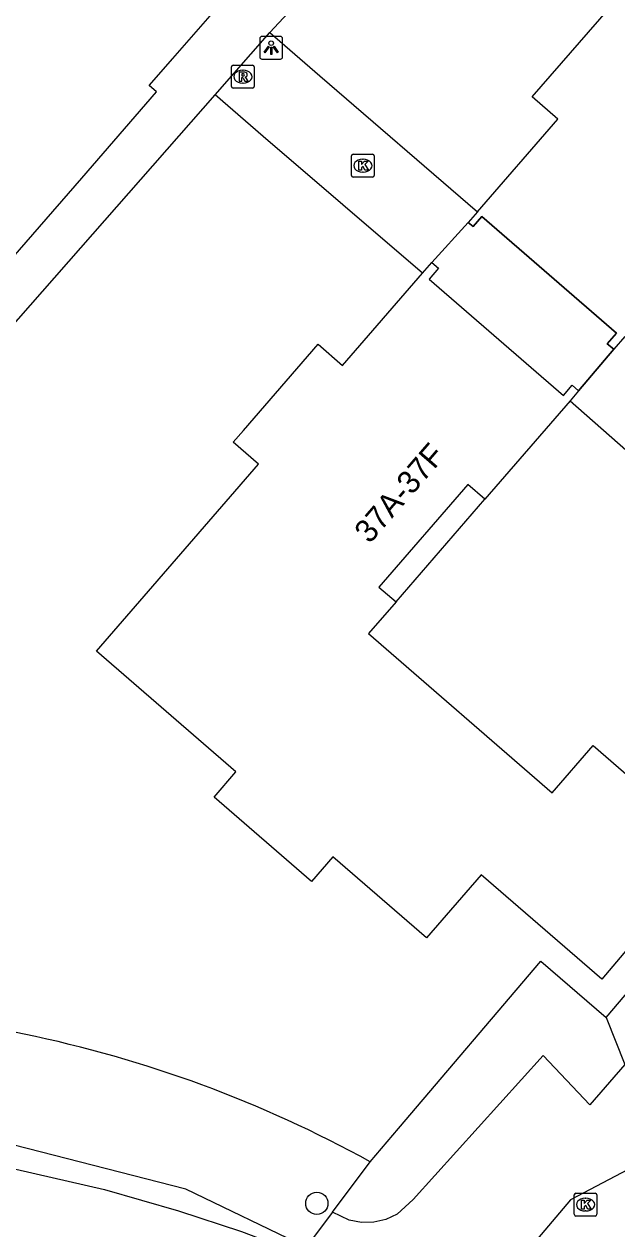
# Model space of a CAD drawing. Extents: x 158474 to 159560, y 388525 to 389605.
# Drawn here: x 158927 to 158953, y 388689.9 to 388742.7 of the extents above; entities that cross this region are included whole.
import ezdxf

# ---------------------------------------------------------------- set-up
doc = ezdxf.new("R2010")
doc.units = 0
for name, color, linetype in [('IMGEO_Boom', 7, 'Continuous'), ('IMGEO_Groenvoorziening', 7, 'Continuous'), ('IMGEO_Hek', 7, 'Continuous'), ('IMGEO_Kolk', 7, 'Continuous'), ('IMGEO_Lichtpunt', 7, 'Continuous'), ('IMGEO_Meer_plas_ven_vijver', 7, 'Continuous'), ('IMGEO_Pand', 7, 'Continuous'), ('IMGEO_Pand_nummerreeks', 7, 'Continuous'), ('IMGEO_Pand_overbouw', 7, 'Continuous'), ('IMGEO_Rioolput', 7, 'Continuous'), ('IMGEO_Voetpad_halfverhard', 7, 'Continuous'), ('IMGEO_Voetpad_open', 7, 'Continuous')]:
    doc.layers.add(name, color=color, linetype=linetype)

msp = doc.modelspace()

# ---------------------------------------------------------------- linework, layer by layer
at = {"layer": 'IMGEO_Boom'}
msp.add_circle((158939.841, 388691), 0.489, dxfattribs=at)
at = {"layer": 'IMGEO_Groenvoorziening'}
for points in [[(158936.523, 388761.952), (158947.491, 388752.738), (158937.778, 388742.309)], [(158912.744, 388713.837), (158935.385, 388739.575)], [(158939.378, 388689.077), (158934.089, 388691.624), (158923.645, 388694.298), (158900.441, 388699.272), (158881.899, 388703.44), (158855.472, 388709), (158829.068, 388715.83), (158822.477, 388717.382)], [(158952.533, 388699.142), (158963.801, 388712.401)], [(158927.001, 388698.413), (158906.827, 388702.658), (158906.746, 388702.674)], [(158942.183, 388692.819), (158943.421, 388694.275), (158949.668, 388701.621), (158952.533, 388699.142)], [(158952.533, 388699.142), (158953.351, 388697.088)], [(158953.351, 388697.088), (158951.808, 388695.324), (158949.766, 388697.473), (158944.07, 388691.162), (158943.364, 388690.531), (158942.872, 388690.299), (158942.343, 388690.174), (158941.799, 388690.161), (158941.265, 388690.262), (158940.531, 388690.615)], [(158940.531, 388690.615), (158942.183, 388692.819)], [(158940.531, 388690.615), (158939.378, 388689.077)]]:
    msp.add_lwpolyline(points, dxfattribs=at)
msp.add_arc((158916.265, 388645.877), 53.622, 61.0957, 78.4504, dxfattribs=at)
at = {"layer": 'IMGEO_Hek'}
msp.add_lwpolyline([(158942.183, 388692.819), (158943.421, 388694.275)], dxfattribs=at)
at = {"layer": 'IMGEO_Kolk'}
for p, q in [((158941.359, 388736.052), (158941.359, 388736.904)), ((158941.434, 388736.978), (158942.286, 388736.978)), ((158942.36, 388736.904), (158942.36, 388736.052)), ((158941.847, 388736.758), (158941.872, 388736.758)), ((158942.286, 388735.978), (158941.434, 388735.978)), ((158941.87, 388736.198), (158941.845, 388736.198)), ((158951.202, 388691.446), (158952.054, 388691.446)), ((158951.127, 388690.52), (158951.127, 388691.372)), ((158951.615, 388691.226), (158951.64, 388691.226)), ((158952.128, 388691.372), (158952.128, 388690.52)), ((158952.054, 388690.446), (158951.202, 388690.446)), ((158951.638, 388690.666), (158951.613, 388690.666))]:
    msp.add_line(p, q, dxfattribs=at)
for points in [[(158941.359, 388736.052), (158941.359, 388736.904)], [(158941.434, 388736.978), (158942.286, 388736.978)], [(158942.36, 388736.904), (158942.36, 388736.052)], [(158941.68, 388736.678), (158941.803, 388736.678), (158941.803, 388736.527), (158941.933, 388736.678), (158942.097, 388736.678), (158941.951, 388736.527), (158942.104, 388736.278), (158941.952, 388736.278), (158941.867, 388736.442), (158941.803, 388736.375), (158941.803, 388736.278), (158941.68, 388736.278), (158941.68, 388736.678)], [(158942.286, 388735.978), (158941.434, 388735.978)], [(158951.202, 388691.446), (158952.054, 388691.446)], [(158951.127, 388690.52), (158951.127, 388691.372)], [(158951.448, 388691.146), (158951.571, 388691.146), (158951.571, 388690.995), (158951.701, 388691.146), (158951.865, 388691.146), (158951.719, 388690.995), (158951.872, 388690.746), (158951.72, 388690.746), (158951.635, 388690.91), (158951.571, 388690.843), (158951.571, 388690.746), (158951.448, 388690.746), (158951.448, 388691.146)], [(158952.128, 388691.372), (158952.128, 388690.52)], [(158952.054, 388690.446), (158951.202, 388690.446)]]:
    msp.add_lwpolyline(points, dxfattribs=at)
for centre, start, end in [((158941.436, 388736.902), 91.552, 178.448), ((158941.436, 388736.902), 91.552, 178.448), ((158942.284, 388736.902), 1.552, 88.448), ((158942.284, 388736.902), 1.552, 88.448), ((158941.436, 388736.054), 181.552, 268.448), ((158941.436, 388736.054), 181.552, 268.448), ((158942.284, 388736.054), 271.552, 358.448), ((158942.284, 388736.054), 271.552, 358.448), ((158951.204, 388691.37), 91.552, 178.448), ((158951.204, 388691.37), 91.552, 178.448), ((158952.052, 388691.37), 1.552, 88.448), ((158952.052, 388691.37), 1.552, 88.448), ((158951.204, 388690.522), 181.552, 268.448), ((158951.204, 388690.522), 181.552, 268.448), ((158952.052, 388690.522), 271.552, 358.448), ((158952.052, 388690.522), 271.552, 358.448)]:
    msp.add_arc(centre, 0.0765, start, end, dxfattribs=at)
for centre, major_axis, ratio, start_param, end_param in [((158941.846, 388736.478), (-0.387, 0.002), 0.722429, 4.712389, 7.853982), ((158941.871, 388736.478), (-0.39, 0.002), 0.717154, 1.570796, 4.712389), ((158951.614, 388690.946), (-0.387, 0.002), 0.722429, 4.712389, 7.853982), ((158951.639, 388690.946), (-0.39, 0.002), 0.717154, 1.570796, 4.712389)]:
    msp.add_ellipse(centre, major_axis=major_axis, ratio=ratio, start_param=start_param, end_param=end_param, dxfattribs=at)
at = {"layer": 'IMGEO_Lichtpunt'}
for p, q in [((158938.243, 388742.144), (158937.435, 388742.144)), ((158938.243, 388742.144), (158937.435, 388742.144)), ((158937.341, 388742.049), (158937.341, 388741.242)), ((158937.341, 388742.049), (158937.341, 388741.242)), ((158938.337, 388741.242), (158938.337, 388742.049)), ((158938.337, 388741.242), (158938.337, 388742.049)), ((158937.435, 388741.148), (158938.243, 388741.148)), ((158937.435, 388741.148), (158938.243, 388741.148))]:
    msp.add_line(p, q, dxfattribs=at)
for points in [[(158937.715, 388741.713), (158937.754, 388741.685), (158937.566, 388741.423), (158937.528, 388741.45), (158937.715, 388741.713)], [(158937.817, 388741.665), (158937.864, 388741.665), (158937.864, 388741.343), (158937.817, 388741.343), (158937.817, 388741.665)], [(158937.927, 388741.685), (158937.965, 388741.712), (158938.152, 388741.45), (158938.113, 388741.422), (158937.927, 388741.685)]]:
    msp.add_lwpolyline(points, dxfattribs=at)
msp.add_circle((158937.84, 388741.847), 0.0994, dxfattribs=at)
for centre, start, end in [((158937.435, 388742.049), 90, 180), ((158937.435, 388742.049), 90, 180), ((158938.243, 388742.049), 0, 90), ((158938.243, 388742.049), 0, 90), ((158937.435, 388741.242), 180, 270), ((158937.435, 388741.242), 180, 270), ((158938.243, 388741.242), 270, 0), ((158938.243, 388741.242), 270, 360)]:
    msp.add_arc(centre, 0.0946, start, end, dxfattribs=at)
at = {"layer": 'IMGEO_Meer_plas_ven_vijver'}
msp.add_lwpolyline([(158827.937, 388714.025), (158857.904, 388707.552), (158870.659, 388705.032), (158890.03, 388700.878), (158930.531, 388691.605), (158933.78, 388690.674), (158936.537, 388689.763), (158939.152, 388688.776), (158942.359, 388686.96), (158946.034, 388684.462), (158946.319, 388684.258), (158947.44, 388683.422), (158950.566, 388680.786), (158953.445, 388677.881), (158956.052, 388674.731), (158958.368, 388671.444), (158960.512, 388667.76), (158962.318, 388663.898), (158964.408, 388658.159), (158968.458, 388647.949), (158980.947, 388617.566), (158986.94, 388603.708)], dxfattribs=at)
at = {"layer": 'IMGEO_Pand'}
for points in [[(158911.349, 388715.052), (158929.528, 388735.936), (158932.81, 388739.707), (158932.491, 388739.985), (158933.526, 388741.174), (158935.778, 388743.761), (158930.552, 388748.31), (158932.023, 388750), (158933.353, 388751.529), (158929.334, 388755.027), (158929.263, 388755.089)], [(158946.886, 388734.452), (158950.411, 388738.519), (158949.287, 388739.493), (158953.042, 388743.825), (158954.185, 388742.835), (158957.46, 388746.614), (158960.394, 388750), (158961.22, 388750.953), (158962.32, 388750), (158967.358, 388745.634), (158968.346, 388746.774), (158968.87, 388746.32), (158972.649, 388743.046), (158971.686, 388741.934), (158975.792, 388738.376), (158975.449, 388737.98), (158980.568, 388733.544), (158980.687, 388733.681), (158981.042, 388733.373)], [(158946.886, 388734.452), (158946.483, 388733.987)], [(158946.483, 388733.987), (158946.695, 388733.804), (158947.08, 388734.249), (158952.981, 388729.136), (158952.58, 388728.673), (158952.862, 388728.428)], [(158944.47, 388731.76), (158944.879, 388732.233)], [(158944.879, 388732.233), (158945.172, 388731.979), (158944.764, 388731.507), (158950.66, 388726.405), (158951.045, 388726.851), (158951.322, 388726.611)], [(158950.945, 388726.175), (158947.213, 388721.861), (158946.464, 388722.509), (158942.565, 388718.003), (158943.314, 388717.355), (158942.113, 388715.967), (158950.17, 388708.996), (158951.954, 388711.059), (158957.178, 388706.539), (158952.334, 388700.826), (158947.044, 388705.403), (158944.647, 388702.633), (158940.541, 388706.185), (158939.609, 388705.107), (158935.335, 388708.804), (158936.295, 388709.913), (158930.183, 388715.202), (158932.079, 388717.393), (158937.277, 388723.401), (158936.176, 388724.354), (158936.623, 388724.871), (158939.894, 388728.652), (158940.973, 388727.718), (158944.47, 388731.76)], [(158953.348, 388728.989), (158952.862, 388728.428)], [(158951.322, 388726.611), (158950.945, 388726.175)]]:
    msp.add_lwpolyline(points, dxfattribs=at)
at = {"layer": 'IMGEO_Pand_overbouw'}
for points in [[(158946.483, 388733.987), (158944.879, 388732.233), (158945.172, 388731.979), (158944.764, 388731.507), (158950.66, 388726.405), (158951.045, 388726.851), (158951.322, 388726.611), (158952.862, 388728.428), (158952.58, 388728.673), (158952.981, 388729.136), (158947.08, 388734.249), (158946.695, 388733.804)], [(158943.314, 388717.355), (158947.213, 388721.861), (158946.464, 388722.509), (158942.565, 388718.003)]]:
    msp.add_lwpolyline(points, close=True, dxfattribs=at)
at = {"layer": 'IMGEO_Rioolput'}
for p, q in [((158936.096, 388739.951), (158936.096, 388740.803)), ((158936.171, 388740.877), (158937.023, 388740.877)), ((158936.584, 388740.657), (158936.609, 388740.657)), ((158937.097, 388740.803), (158937.097, 388739.951)), ((158936.607, 388740.097), (158936.582, 388740.097)), ((158937.023, 388739.877), (158936.171, 388739.877))]:
    msp.add_line(p, q, dxfattribs=at)
for points in [[(158936.096, 388739.951), (158936.096, 388740.803)], [(158936.171, 388740.877), (158937.023, 388740.877)], [(158936.685, 388740.575), (158936.433, 388740.577), (158936.433, 388740.177)], [(158937.097, 388740.803), (158937.097, 388739.951)], [(158936.433, 388740.177), (158936.557, 388740.177), (158936.557, 388740.339), (158936.568, 388740.339)], [(158936.611, 388740.496), (158936.557, 388740.496), (158936.557, 388740.415)], [(158936.557, 388740.415), (158936.609, 388740.415)], [(158936.615, 388740.31), (158936.686, 388740.177), (158936.826, 388740.177), (158936.761, 388740.303)], [(158937.023, 388739.877), (158936.171, 388739.877)]]:
    msp.add_lwpolyline(points, dxfattribs=at)
for centre, radius, start, end in [((158936.173, 388740.801), 0.0765, 91.552, 178.448), ((158936.173, 388740.801), 0.0765, 91.552, 178.448), ((158936.684, 388740.465), 0.109, 350.3612, 89.416), ((158937.021, 388740.801), 0.0765, 1.552, 88.448), ((158937.021, 388740.801), 0.0765, 1.552, 88.448), ((158936.567, 388740.286), 0.0533, 26.0293, 88.6989), ((158936.593, 388740.604), 0.19, 274.7715, 282.9687), ((158936.617, 388740.4), 0.0964, 77.0061, 93.1865), ((158936.631, 388740.457), 0.0378, 276.6634, 79.6772), ((158936.682, 388740.465), 0.112, 277.5842, 350.9817), ((158936.666, 388740.25), 0.108, 29.5134, 73.7905), ((158936.173, 388739.953), 0.0765, 181.552, 268.448), ((158936.173, 388739.953), 0.0765, 181.552, 268.448), ((158937.021, 388739.953), 0.0765, 271.552, 358.448), ((158937.021, 388739.953), 0.0765, 271.552, 358.448)]:
    msp.add_arc(centre, radius, start, end, dxfattribs=at)
for centre, major_axis, ratio, start_param, end_param in [((158936.583, 388740.377), (-0.387, 0.002), 0.722429, 4.712389, 7.853982), ((158936.608, 388740.377), (-0.39, 0.002), 0.717154, 1.570796, 4.712389)]:
    msp.add_ellipse(centre, major_axis=major_axis, ratio=ratio, start_param=start_param, end_param=end_param, dxfattribs=at)
at = {"layer": 'IMGEO_Voetpad_halfverhard'}
msp.add_lwpolyline([(158954.892, 388693.217), (158950.963, 388691.154), (158946.371, 388685.73)], dxfattribs=at)
at = {"layer": 'IMGEO_Voetpad_open'}
for points in [[(158935.385, 388739.575), (158937.778, 388742.309)], [(158937.778, 388742.309), (158939.969, 388740.419), (158946.886, 388734.452)], [(158944.47, 388731.76), (158937.494, 388737.761), (158935.385, 388739.575)], [(158944.879, 388732.233), (158946.483, 388733.987)], [(158952.862, 388728.428), (158951.322, 388726.611)], [(158950.945, 388726.175), (158959.012, 388719.093)]]:
    msp.add_lwpolyline(points, dxfattribs=at)

# ---------------------------------------------------------------- texts
at = {"layer": 'IMGEO_Pand_nummerreeks'}
msp.add_text('37A-37F', height=1, rotation=49.1311, dxfattribs=at).set_placement((158942.16, 388719.873))

doc.saveas('drawing.dxf')
